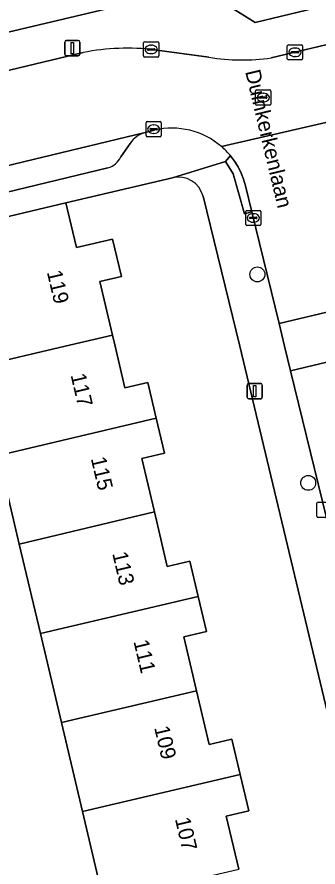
# Model space of a CAD drawing. Extents: x 158472 to 159562, y 388525 to 389606.
# Drawn here: x 159327.1 to 159346.9, y 388715.8 to 388771.6 of the extents above; entities that cross this region are included whole.
import ezdxf

# ---------------------------------------------------------------- set-up
doc = ezdxf.new("R2010")
doc.units = 0
for name, color, linetype in [('IMGEO_Boom', 7, 'Continuous'), ('IMGEO_Erf', 7, 'Continuous'), ('IMGEO_Kolk', 7, 'Continuous'), ('IMGEO_Lichtmast', 7, 'Continuous'), ('IMGEO_Openbare_ruimte_label', 7, 'Continuous'), ('IMGEO_Pand', 7, 'Continuous'), ('IMGEO_Pand_nummerreeks', 7, 'Continuous'), ('IMGEO_Parkeervlak_open', 7, 'Continuous'), ('IMGEO_Rijbaan_lokaal_open', 7, 'Continuous'), ('IMGEO_Rioolput', 7, 'Continuous'), ('IMGEO_Voetpad_open', 7, 'Continuous')]:
    doc.layers.add(name, color=color, linetype=linetype)

msp = doc.modelspace()

# ---------------------------------------------------------------- linework, layer by layer
at = {"layer": 'IMGEO_Boom'}
for centre in [(159342.885, 388754.709), (159346.223, 388741.023)]:
    msp.add_circle(centre, 0.489, dxfattribs=at)
at = {"layer": 'IMGEO_Erf'}
for points in [[(159307.222, 388766.073), (159339.013, 388773.592), (159342.733, 388771.26), (159369, 388777.58), (159381.001, 388796.659), (159376.084, 388817.274), (159366.321, 388814.977), (159361.595, 388835.064)], [(159337.308, 388761.053), (159330.301, 388759.406), (159330.994, 388756.473), (159333.373, 388757.036), (159333.955, 388754.577), (159332.537, 388754.242), (159333.368, 388750.727), (159333.54, 388750), (159334.188, 388747.259), (159335.68, 388747.612), (159336.233, 388745.273), (159336.776, 388742.978), (159335.294, 388742.628), (159336.124, 388739.116), (159336.969, 388735.541), (159338.437, 388735.888), (159338.989, 388733.554), (159339.532, 388731.254), (159338.046, 388730.903), (159338.883, 388727.363), (159339.713, 388723.85), (159341.207, 388724.203), (159341.758, 388721.87), (159342.32, 388719.493), (159340.831, 388719.141), (159341.656, 388715.653)], [(159341.724, 388750), (159339.314, 388759.84)], [(159352.313, 388705.78), (159348.937, 388719.879), (159341.724, 388750)], [(159323.459, 388680.376), (159327.342, 388681.353), (159328.28, 388677.558), (159328.771, 388675.571), (159335.569, 388677.126), (159335.781, 388677.174), (159342.556, 388678.724), (159341.129, 388684.762), (159339.747, 388690.605), (159338.483, 388695.953), (159338.404, 388696.288), (159338.376, 388696.405), (159336.914, 388696.064), (159335.524, 388701.946), (159334.142, 388707.79), (159332.772, 388713.585), (159331.389, 388719.439), (159330.008, 388725.281), (159328.627, 388731.122), (159327.236, 388737.005), (159325.86, 388742.827)]]:
    msp.add_lwpolyline(points, dxfattribs=at)
msp.add_arc((159337.702, 388759.439), 1.661, 13.9603, 103.7182, dxfattribs=at)
at = {"layer": 'IMGEO_Kolk'}
for p, q in [((159335.406, 388769.06), (159335.406, 388769.912)), ((159335.481, 388769.986), (159336.333, 388769.986)), ((159335.894, 388769.766), (159335.919, 388769.766)), ((159336.407, 388769.912), (159336.407, 388769.06)), ((159344.851, 388768.869), (159344.851, 388769.721)), ((159344.926, 388769.795), (159345.778, 388769.795)), ((159345.852, 388769.721), (159345.852, 388768.869)), ((159335.665, 388769.48), (159335.665, 388769.492)), ((159336.103, 388769.443), (159335.705, 388769.443)), ((159335.708, 388769.529), (159336.106, 388769.529)), ((159335.917, 388769.206), (159335.892, 388769.206)), ((159336.149, 388769.492), (159336.149, 388769.48)), ((159345.11, 388769.289), (159345.11, 388769.301)), ((159345.548, 388769.252), (159345.15, 388769.252)), ((159345.153, 388769.338), (159345.551, 388769.338)), ((159345.339, 388769.575), (159345.364, 388769.575)), ((159345.594, 388769.301), (159345.594, 388769.289)), ((159336.333, 388768.986), (159335.481, 388768.986)), ((159345.778, 388768.795), (159344.926, 388768.795)), ((159345.362, 388769.015), (159345.337, 388769.015)), ((159335.57, 388763.822), (159335.57, 388764.674)), ((159335.645, 388764.748), (159336.497, 388764.748)), ((159336.571, 388764.674), (159336.571, 388763.822)), ((159335.829, 388764.242), (159335.829, 388764.254)), ((159336.267, 388764.205), (159335.869, 388764.205)), ((159335.872, 388764.291), (159336.27, 388764.291)), ((159336.058, 388764.528), (159336.083, 388764.528)), ((159336.313, 388764.254), (159336.313, 388764.242)), ((159336.497, 388763.748), (159335.645, 388763.748)), ((159336.081, 388763.968), (159336.056, 388763.968)), ((159342.115, 388757.992), (159342.115, 388758.844)), ((159342.19, 388758.918), (159343.042, 388758.918)), ((159342.417, 388758.461), (159342.815, 388758.461)), ((159342.603, 388758.698), (159342.628, 388758.698)), ((159343.116, 388758.844), (159343.116, 388757.992)), ((159343.042, 388757.918), (159342.19, 388757.918)), ((159342.374, 388758.412), (159342.374, 388758.424)), ((159342.812, 388758.375), (159342.414, 388758.375)), ((159342.626, 388758.138), (159342.601, 388758.138)), ((159342.858, 388758.424), (159342.858, 388758.412)), ((159346.792, 388738.833), (159346.792, 388739.685)), ((159346.867, 388739.759), (159347.719, 388739.759)), ((159347.719, 388738.759), (159346.867, 388738.759))]:
    msp.add_line(p, q, dxfattribs=at)
for points in [[(159335.406, 388769.06), (159335.406, 388769.912)], [(159335.481, 388769.986), (159336.333, 388769.986)], [(159336.407, 388769.912), (159336.407, 388769.06)], [(159344.851, 388768.869), (159344.851, 388769.721)], [(159344.926, 388769.795), (159345.778, 388769.795)], [(159345.852, 388769.721), (159345.852, 388768.869)], [(159336.333, 388768.986), (159335.481, 388768.986)], [(159345.778, 388768.795), (159344.926, 388768.795)], [(159335.57, 388763.822), (159335.57, 388764.674)], [(159335.645, 388764.748), (159336.497, 388764.748)], [(159336.571, 388764.674), (159336.571, 388763.822)], [(159336.497, 388763.748), (159335.645, 388763.748)], [(159342.115, 388757.992), (159342.115, 388758.844)], [(159342.19, 388758.918), (159343.042, 388758.918)], [(159343.116, 388758.844), (159343.116, 388757.992)], [(159343.042, 388757.918), (159342.19, 388757.918)], [(159346.792, 388738.833), (159346.792, 388739.685)], [(159346.867, 388739.759), (159347.719, 388739.759)], [(159347.719, 388738.759), (159346.867, 388738.759)]]:
    msp.add_lwpolyline(points, dxfattribs=at)
for centre, radius, start, end in [((159335.483, 388769.91), 0.0765, 91.552, 178.448), ((159335.483, 388769.91), 0.0765, 91.552, 178.448), ((159336.331, 388769.91), 0.0765, 1.552, 88.448), ((159336.331, 388769.91), 0.0765, 1.552, 88.448), ((159344.928, 388769.719), 0.0765, 91.552, 178.448), ((159344.928, 388769.719), 0.0765, 91.552, 178.448), ((159345.776, 388769.719), 0.0765, 1.552, 88.448), ((159345.776, 388769.719), 0.0765, 1.552, 88.448), ((159335.483, 388769.062), 0.0765, 181.552, 268.448), ((159335.483, 388769.062), 0.0765, 181.552, 268.448), ((159335.705, 388769.489), 0.0403, 85.8775, 175.7526), ((159335.702, 388769.479), 0.0366, 178.938, 274.7102), ((159336.106, 388769.486), 0.043, 264.8664, 352.4533), ((159336.11, 388769.491), 0.0386, 1.7309, 96.639), ((159336.331, 388769.062), 0.0765, 271.552, 358.448), ((159336.331, 388769.062), 0.0765, 271.552, 358.448), ((159345.15, 388769.298), 0.0403, 85.8775, 175.7526), ((159345.147, 388769.288), 0.0366, 178.938, 274.7102), ((159345.551, 388769.295), 0.043, 264.8664, 352.4533), ((159345.555, 388769.3), 0.0386, 1.7309, 96.639), ((159344.928, 388768.871), 0.0765, 181.552, 268.448), ((159344.928, 388768.871), 0.0765, 181.552, 268.448), ((159345.776, 388768.871), 0.0765, 271.552, 358.448), ((159345.776, 388768.871), 0.0765, 271.552, 358.448), ((159335.647, 388764.672), 0.0765, 91.552, 178.448), ((159335.647, 388764.672), 0.0765, 91.552, 178.448), ((159336.495, 388764.672), 0.0765, 1.552, 88.448), ((159336.495, 388764.672), 0.0765, 1.552, 88.448), ((159335.869, 388764.251), 0.0403, 85.8775, 175.7526), ((159335.866, 388764.241), 0.0366, 178.938, 274.7102), ((159336.27, 388764.248), 0.043, 264.8664, 352.4533), ((159336.274, 388764.253), 0.0386, 1.7309, 96.639), ((159335.647, 388763.824), 0.0765, 181.552, 268.448), ((159335.647, 388763.824), 0.0765, 181.552, 268.448), ((159336.495, 388763.824), 0.0765, 271.552, 358.448), ((159336.495, 388763.824), 0.0765, 271.552, 358.448), ((159342.192, 388758.842), 0.0765, 91.552, 178.448), ((159342.192, 388758.842), 0.0765, 91.552, 178.448), ((159342.414, 388758.421), 0.0403, 85.8775, 175.7526), ((159342.819, 388758.423), 0.0386, 1.7309, 96.639), ((159343.04, 388758.842), 0.0765, 1.552, 88.448), ((159343.04, 388758.842), 0.0765, 1.552, 88.448), ((159342.192, 388757.994), 0.0765, 181.552, 268.448), ((159342.192, 388757.994), 0.0765, 181.552, 268.448), ((159342.411, 388758.411), 0.0366, 178.938, 274.7102), ((159342.815, 388758.418), 0.043, 264.8664, 352.4533), ((159343.04, 388757.994), 0.0765, 271.552, 358.448), ((159343.04, 388757.994), 0.0765, 271.552, 358.448), ((159346.869, 388739.683), 0.0765, 91.552, 178.448), ((159346.869, 388739.683), 0.0765, 91.552, 178.448), ((159346.869, 388738.835), 0.0765, 181.552, 268.448), ((159346.869, 388738.835), 0.0765, 181.552, 268.448)]:
    msp.add_arc(centre, radius, start, end, dxfattribs=at)
for centre, major_axis, ratio, start_param, end_param in [((159335.893, 388769.486), (-0.387, 0.002), 0.722429, 4.712389, 7.853982), ((159335.918, 388769.486), (-0.39, 0.002), 0.717154, 1.570796, 4.712389), ((159345.338, 388769.295), (-0.387, 0.002), 0.722429, 4.712389, 7.853982), ((159345.363, 388769.295), (-0.39, 0.002), 0.717154, 1.570796, 4.712389), ((159336.057, 388764.248), (-0.387, 0.002), 0.722429, 4.712389, 7.853982), ((159336.082, 388764.248), (-0.39, 0.002), 0.717154, 1.570796, 4.712389), ((159342.602, 388758.418), (-0.387, 0.002), 0.722429, 4.712389, 7.853982), ((159342.627, 388758.418), (-0.39, 0.002), 0.717154, 1.570796, 4.712389)]:
    msp.add_ellipse(centre, major_axis=major_axis, ratio=ratio, start_param=start_param, end_param=end_param, dxfattribs=at)
at = {"layer": 'IMGEO_Lichtmast'}
for p, q in [((159330.228, 388769.168), (159330.228, 388769.968)), ((159330.228, 388769.968), (159330.228, 388769.168)), ((159330.328, 388770.068), (159331.118, 388770.068)), ((159331.118, 388770.068), (159330.328, 388770.068)), ((159331.218, 388769.968), (159331.218, 388769.168)), ((159331.218, 388769.168), (159331.218, 388769.968)), ((159331.118, 388769.068), (159330.328, 388769.068)), ((159330.328, 388769.068), (159331.118, 388769.068)), ((159342.215, 388746.648), (159342.215, 388747.448)), ((159342.215, 388747.448), (159342.215, 388746.648)), ((159342.315, 388747.548), (159343.105, 388747.548)), ((159343.105, 388747.548), (159342.315, 388747.548)), ((159343.205, 388747.448), (159343.205, 388746.648)), ((159343.205, 388746.648), (159343.205, 388747.448)), ((159343.105, 388746.548), (159342.315, 388746.548)), ((159342.315, 388746.548), (159343.105, 388746.548))]:
    msp.add_line(p, q, dxfattribs=at)
for points in [[(159330.648, 388769.943), (159330.798, 388769.943), (159330.798, 388769.193), (159330.648, 388769.193), (159330.648, 388769.943)], [(159342.635, 388747.423), (159342.785, 388747.423), (159342.785, 388746.673), (159342.635, 388746.673), (159342.635, 388747.423)]]:
    msp.add_lwpolyline(points, dxfattribs=at)
for centre, start, end in [((159330.328, 388769.968), 90, 180), ((159330.328, 388769.968), 90, 180), ((159331.118, 388769.968), 0, 90), ((159331.118, 388769.968), 360, 90), ((159330.328, 388769.168), 180, 270), ((159330.328, 388769.168), 180, 270), ((159331.118, 388769.168), 270, 0), ((159331.118, 388769.168), 270, 0), ((159342.315, 388747.448), 90, 180), ((159342.315, 388747.448), 90, 180), ((159343.105, 388747.448), 0, 90), ((159343.105, 388747.448), 360, 90), ((159342.315, 388746.648), 180, 270), ((159342.315, 388746.648), 180, 270), ((159343.105, 388746.648), 270, 0), ((159343.105, 388746.648), 270, 0)]:
    msp.add_arc(centre, 0.1, start, end, dxfattribs=at)
at = {"layer": 'IMGEO_Pand'}
for points in [[(159324.485, 388748.644), (159330.267, 388750), (159333.368, 388750.727), (159332.537, 388754.242), (159333.955, 388754.577), (159333.373, 388757.036), (159330.994, 388756.473), (159330.301, 388759.406), (159323.293, 388757.749), (159323.977, 388754.852), (159323.067, 388754.637), (159324.164, 388750)], [(159336.233, 388745.273), (159335.68, 388747.612), (159334.188, 388747.259), (159333.54, 388750), (159333.368, 388750.727), (159330.267, 388750), (159324.485, 388748.644), (159325.86, 388742.827)], [(159336.124, 388739.116), (159335.294, 388742.628), (159336.776, 388742.978), (159336.233, 388745.273), (159325.86, 388742.827), (159327.236, 388737.005)], [(159336.124, 388739.116), (159327.236, 388737.005), (159328.627, 388731.122), (159338.989, 388733.554), (159338.437, 388735.888), (159336.969, 388735.541)], [(159338.883, 388727.363), (159338.046, 388730.903), (159339.532, 388731.254), (159338.989, 388733.554), (159328.627, 388731.122), (159330.008, 388725.281)], [(159338.883, 388727.363), (159330.008, 388725.281), (159331.389, 388719.439), (159341.758, 388721.87), (159341.207, 388724.203), (159339.713, 388723.85)], [(159341.656, 388715.653), (159340.831, 388719.141), (159342.32, 388719.493), (159341.758, 388721.87), (159331.389, 388719.439), (159332.772, 388713.585)]]:
    msp.add_lwpolyline(points, close=True, dxfattribs=at)
at = {"layer": 'IMGEO_Parkeervlak_open'}
for points in [[(159335.523, 388764.032), (159321.969, 388760.768), (159309.692, 388757.886)], [(159333.914, 388762.436), (159334.517, 388763.317)], [(159312.747, 388756.876), (159322.358, 388759.132), (159333.068, 388761.711)]]:
    msp.add_lwpolyline(points, dxfattribs=at)
for centre, radius, start, end in [((159336.004, 388762.29), 1.807, 105.4349, 145.3707), ((159332.72, 388762.973), 1.309, 285.407, 335.7844)]:
    msp.add_arc(centre, radius, start, end, dxfattribs=at)
at = {"layer": 'IMGEO_Rijbaan_lokaal_open'}
for points in [[(159340.527, 388763.106), (159352.615, 388765.895), (159352.871, 388765.936), (159354.897, 388766.392), (159353.731, 388771.289), (159343.794, 388768.925)], [(159331.44, 388769.279), (159308.215, 388763.733)], [(159339.705, 388768.971), (159336.137, 388769.46)], [(159352.871, 388765.936), (159352.615, 388765.895), (159340.527, 388763.106)], [(159321.969, 388760.768), (159335.523, 388764.032), (159336.124, 388764.177)], [(159341.11, 388762.509), (159341.12, 388762.497), (159341.385, 388762.142), (159341.617, 388761.765), (159341.815, 388761.369), (159341.976, 388760.957), (159342.1, 388760.532), (159342.517, 388758.824), (159344.308, 388751.488), (159349.19, 388752.643), (159347.919, 388758.008)], [(159354.085, 388712.322), (159358.217, 388715.255), (159357.946, 388716.038), (159356.636, 388721.468), (159353.167, 388735.849), (159349.928, 388749.529), (159345.067, 388748.379), (159347.681, 388737.664), (159351.743, 388720.458), (159352.861, 388715.724)]]:
    msp.add_lwpolyline(points, dxfattribs=at)
msp.add_lwpolyline([(159344.308, 388751.488), (159344.671, 388750), (159345.067, 388748.379), (159349.928, 388749.529), (159349.816, 388750), (159349.19, 388752.643)], close=True, dxfattribs=at)
for centre, radius, start, end in [((159334.361, 388754.516), 15.049, 83.2221, 101.1915), ((159341.902, 388782.532), 13.738, 260.7961, 277.9148), ((159337.282, 388759.354), 4.961, 49.1518, 103.5056), ((159337.302, 388759.373), 4.933, 39.4683, 49.1722)]:
    msp.add_arc(centre, radius, start, end, dxfattribs=at)
at = {"layer": 'IMGEO_Rioolput'}
for p, q in [((159342.844, 388766.822), (159343.696, 388766.822)), ((159342.769, 388765.896), (159342.769, 388766.748)), ((159343.028, 388766.316), (159343.028, 388766.328)), ((159343.466, 388766.279), (159343.068, 388766.279)), ((159343.071, 388766.365), (159343.469, 388766.365)), ((159343.257, 388766.602), (159343.282, 388766.602)), ((159343.512, 388766.328), (159343.512, 388766.316)), ((159343.77, 388766.748), (159343.77, 388765.896)), ((159343.696, 388765.822), (159342.844, 388765.822)), ((159343.28, 388766.042), (159343.255, 388766.042))]:
    msp.add_line(p, q, dxfattribs=at)
for points in [[(159342.844, 388766.822), (159343.696, 388766.822)], [(159342.769, 388765.896), (159342.769, 388766.748)], [(159343.77, 388766.748), (159343.77, 388765.896)], [(159343.696, 388765.822), (159342.844, 388765.822)]]:
    msp.add_lwpolyline(points, dxfattribs=at)
for centre, radius, start, end in [((159342.846, 388766.746), 0.0765, 91.552, 178.448), ((159342.846, 388766.746), 0.0765, 91.552, 178.448), ((159343.694, 388766.746), 0.0765, 1.552, 88.448), ((159343.694, 388766.746), 0.0765, 1.552, 88.448), ((159343.068, 388766.325), 0.0403, 85.8775, 175.7526), ((159343.065, 388766.315), 0.0366, 178.938, 274.7102), ((159343.469, 388766.322), 0.043, 264.8664, 352.4533), ((159343.473, 388766.327), 0.0386, 1.7309, 96.639), ((159342.846, 388765.898), 0.0765, 181.552, 268.448), ((159342.846, 388765.898), 0.0765, 181.552, 268.448), ((159343.694, 388765.898), 0.0765, 271.552, 358.448), ((159343.694, 388765.898), 0.0765, 271.552, 358.448)]:
    msp.add_arc(centre, radius, start, end, dxfattribs=at)
for centre, major_axis, ratio, start_param, end_param in [((159343.256, 388766.322), (-0.387, 0.002), 0.722429, 4.712389, 7.853982), ((159343.281, 388766.322), (-0.39, 0.002), 0.717154, 1.570796, 4.712389)]:
    msp.add_ellipse(centre, major_axis=major_axis, ratio=ratio, start_param=start_param, end_param=end_param, dxfattribs=at)
at = {"layer": 'IMGEO_Voetpad_open'}
for points in [[(159445.173, 388815.612), (159445.077, 388816.02), (159442.361, 388815.451), (159439.077, 388817.552), (159437.421, 388814.966), (159436.963, 388814.857), (159433.924, 388814.13), (159433.82, 388814.105), (159430.86, 388813.397), (159390.115, 388803.651), (159388.275, 388803.211), (159385.247, 388805.085), (159385.776, 388802.823), (159385.956, 388802.054), (159381.001, 388796.659), (159369, 388777.58), (159342.733, 388771.26), (159339.013, 388773.592), (159307.222, 388766.073), (159308.215, 388763.733), (159331.44, 388769.279)], [(159343.794, 388768.925), (159353.731, 388771.289), (159356.426, 388771.93), (159367.769, 388774.628)], [(159336.137, 388769.46), (159339.705, 388768.971)], [(159336.124, 388764.177), (159335.523, 388764.032)], [(159334.517, 388763.317), (159333.914, 388762.436)], [(159309.692, 388757.886), (159309.137, 388757.756), (159307.631, 388753.993), (159323.293, 388757.749), (159330.301, 388759.406), (159337.308, 388761.053), (159340.786, 388762.115), (159341.11, 388762.509)], [(159352.861, 388715.724), (159351.743, 388720.458), (159347.681, 388737.664), (159345.067, 388748.379), (159344.671, 388750), (159344.308, 388751.488), (159342.517, 388758.824), (159342.032, 388758.698), (159341.291, 388761.308), (159340.786, 388762.115), (159337.308, 388761.053)], [(159333.068, 388761.711), (159322.358, 388759.132), (159312.747, 388756.876)], [(159339.314, 388759.84), (159341.724, 388750), (159348.937, 388719.879), (159352.313, 388705.78), (159355.008, 388706.417), (159355.595, 388703.935), (159357.177, 388697.311), (159357.76, 388694.848), (159358.363, 388692.298), (159359.993, 388685.549), (159362.819, 388686.053), (159363.022, 388686.186), (159363.747, 388686.358)]]:
    msp.add_lwpolyline(points, dxfattribs=at)
msp.add_lwpolyline([(159342.517, 388758.824), (159342.1, 388760.532), (159341.976, 388760.957), (159341.815, 388761.369), (159341.617, 388761.765), (159341.385, 388762.142), (159341.12, 388762.497), (159341.11, 388762.509), (159340.786, 388762.115), (159341.291, 388761.308), (159342.032, 388758.698)], close=True, dxfattribs=at)
for centre, radius, start, end in [((159334.361, 388754.516), 15.049, 83.2221, 101.1915), ((159341.902, 388782.532), 13.738, 260.7961, 277.9148), ((159336.004, 388762.29), 1.807, 105.4349, 145.3707), ((159337.282, 388759.354), 4.961, 49.1518, 103.5056), ((159337.302, 388759.373), 4.933, 39.4683, 49.1722), ((159332.72, 388762.973), 1.309, 285.407, 335.7844), ((159337.702, 388759.439), 1.661, 13.9603, 103.7182)]:
    msp.add_arc(centre, radius, start, end, dxfattribs=at)

# ---------------------------------------------------------------- texts
at = {"layer": 'IMGEO_Openbare_ruimte_label'}
msp.add_text('Duinkerkenlaan', height=1, rotation=283.4111, dxfattribs=at).set_placement((159342.078, 388768.032))
at = {"layer": 'IMGEO_Pand_nummerreeks'}
for s, p in [('119', (159329.048, 388754.869)), ('117', (159330.607, 388748.101)), ('115', (159331.937, 388742.625)), ('113', (159333.344, 388736.389)), ('111', (159334.738, 388730.615)), ('109', (159336.097, 388724.958)), ('107', (159337.465, 388718.95))]:
    msp.add_text(s, height=1, rotation=283.2784, dxfattribs=at).set_placement(p)

doc.saveas('drawing.dxf')
